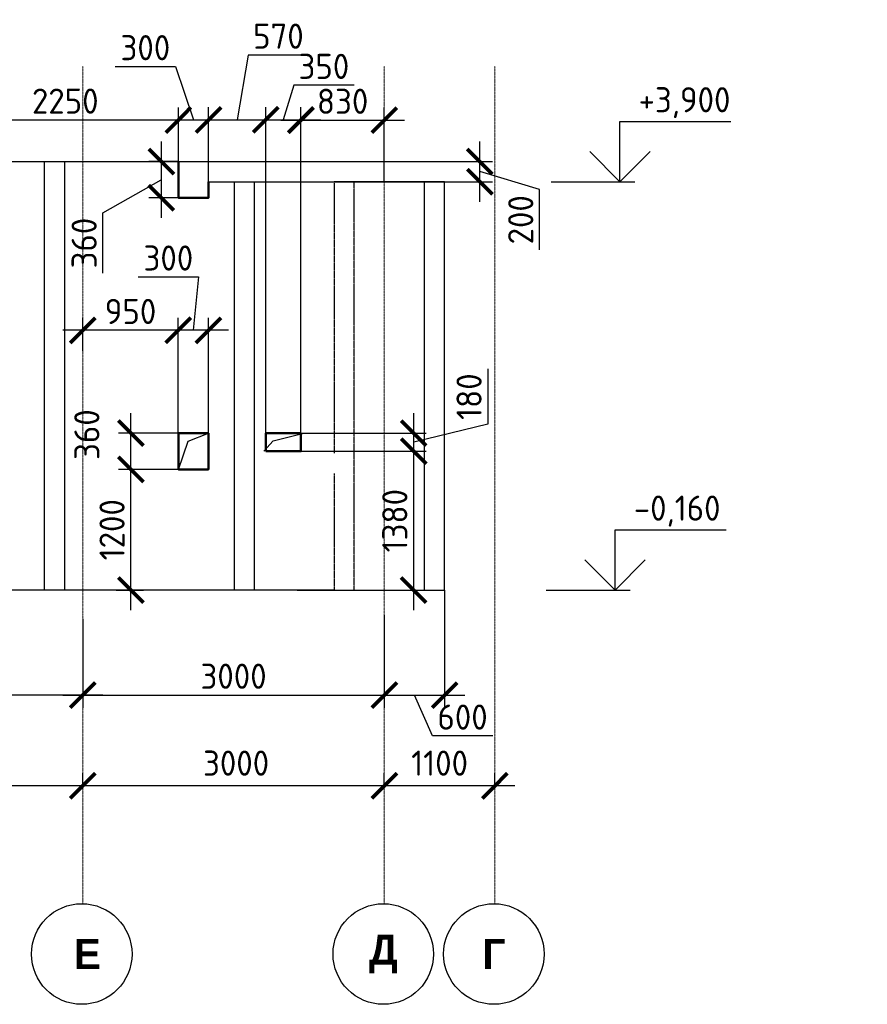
# Model space of a CAD drawing. Header units: millimetres. Extents: x 247266 to 730847, y -636031 to 10052.
# Tile 297 of 330: x 568758 to 577191, y -95455 to -85667. Entities that reach past the tile are written whole.
import ezdxf

# ---------------------------------------------------------------- set-up
doc = ezdxf.new("R2010")
doc.units = ezdxf.units.MM
for name, pattern in [('______5', [1100, 800, -100, 100, -100]), ('________', [0]), ('HIDDEN2', [4.7625, 3.175, -1.5875]), ('осевая', [50.8, 31.75, -6.35, 6.35, -6.35])]:
    doc.linetypes.add(name, pattern=pattern)
doc.layers.add('Standard', color=7, linetype='Continuous', lineweight=25)
doc.layers.add('Оси', color=7, linetype='______5', lineweight=18)
doc.layers.add('РАЗМЕРЫ', color=7, linetype='Continuous')
doc.styles.add('Century Gothic', font='GOTHIC.TTF')
doc.styles.add('GOST-2.304_Type-B', font='GOST_Common.ttf')
doc.dimstyles.new('СПДС', dxfattribs={"dimscale": 100, "dimtxt": 2.5, "dimasz": 2.5, "dimexe": 1.25, "dimexo": 0, "dimtad": 1, "dimdec": 0, "dimtxsty": 'GOST-2.304_Type-B', "dimblk": 'ARCHTICK', "dimcen": 2.5, "dimdle": 2, "dimadec": 0, "dimazin": 2, "dimtfac": 0.75, "dimtdec": 0, "dimtmove": 1, "dimatfit": 3, "dimfxl": 1, "dimtolj": 1, "dimarcsym": 1})

# ---------------------------------------------------------------- blocks, each defined once
blk = doc.blocks.new('_ArchTick')
at = {"color": 0, "linetype": 'ByBlock', "const_width": 0.15}
blk.add_lwpolyline([(-0.5, -0.5), (0.5, 0.5)], dxfattribs=at)
blk = doc.blocks.new('*D183')
at = {"color": 0, "lineweight": -2}
for p, q in [((541227.3, -91406.1), (541227.3, -91281.1)), ((542327.3, -91406.1), (542327.3, -91281.1)), ((542527.3, -91406.1), (541027.3, -91406.1))]:
    blk.add_line(p, q, dxfattribs=at)
at = {"layer": 'DEFPOINTS', "color": 0, "ltscale": 100}
for p in [(541227.3, -91406.1), (541227.3, -91406.1), (542327.3, -91406.1)]:
    blk.add_point(p, dxfattribs=at)
at = {"color": 0, "lineweight": -2, "ltscale": 100, "xscale": 250, "yscale": 250, "zscale": 250, "rotation": 180}
blk.add_blockref('_ArchTick', (541227.3, -91406.1), dxfattribs=at)
at = {"color": 0, "lineweight": -2, "ltscale": 100, "xscale": 250, "yscale": 250, "zscale": 250}
blk.add_blockref('_ArchTick', (542327.3, -91406.1), dxfattribs=at)
at = {"color": 0, "lineweight": 0, "ltscale": 100, "insert": (541777.3, -91181), "char_height": 250, "width": 83333.333, "attachment_point": 5, "style": 'GOST-2.304_Type-B'}
blk.add_mtext('\\A1;1100', dxfattribs=at)
blk = doc.blocks.new('*D184')
at = {"color": 0, "lineweight": -2}
for p, q in [((538227.3, -91406.1), (538227.3, -91281.1)), ((541227.3, -91406.1), (541227.3, -91281.1)), ((541427.3, -91406.1), (538027.3, -91406.1))]:
    blk.add_line(p, q, dxfattribs=at)
at = {"layer": 'DEFPOINTS', "color": 0, "ltscale": 100}
for p in [(538227.3, -91406.1), (538227.3, -91406.1), (541227.3, -91406.1)]:
    blk.add_point(p, dxfattribs=at)
at = {"color": 0, "lineweight": -2, "ltscale": 100, "xscale": 250, "yscale": 250, "zscale": 250, "rotation": 180}
blk.add_blockref('_ArchTick', (538227.3, -91406.1), dxfattribs=at)
at = {"color": 0, "lineweight": -2, "ltscale": 100, "xscale": 250, "yscale": 250, "zscale": 250}
blk.add_blockref('_ArchTick', (541227.3, -91406.1), dxfattribs=at)
at = {"color": 0, "lineweight": 0, "ltscale": 100, "insert": (539752.5, -91181), "char_height": 250, "width": 83333.333, "attachment_point": 5, "style": 'GOST-2.304_Type-B'}
blk.add_mtext('\\A1;3000', dxfattribs=at)
blk = doc.blocks.new('*D185')
at = {"color": 0, "lineweight": -2}
for p, q in [((535127.3, -91829.6), (535127.3, -91281.1)), ((538227.3, -91406.1), (538227.3, -91281.1)), ((538427.3, -91406.1), (534927.3, -91406.1))]:
    blk.add_line(p, q, dxfattribs=at)
at = {"layer": 'DEFPOINTS', "color": 0, "ltscale": 100}
for p in [(535127.3, -91406.1), (538227.3, -91406.1), (535127.3, -91829.6)]:
    blk.add_point(p, dxfattribs=at)
at = {"color": 0, "lineweight": -2, "ltscale": 100, "xscale": 250, "yscale": 250, "zscale": 250, "rotation": 180}
blk.add_blockref('_ArchTick', (535127.3, -91406.1), dxfattribs=at)
at = {"color": 0, "lineweight": -2, "ltscale": 100, "xscale": 250, "yscale": 250, "zscale": 250}
blk.add_blockref('_ArchTick', (538227.3, -91406.1), dxfattribs=at)
at = {"color": 0, "lineweight": 0, "ltscale": 100, "insert": (536677.3, -91181), "char_height": 250, "width": 83333.333, "attachment_point": 5, "style": 'GOST-2.304_Type-B'}
blk.add_mtext('\\A1;3100', dxfattribs=at)
blk = doc.blocks.new('*D181')
at = {"color": 0, "lineweight": -2}
for p, q in [((585462.8, -93036.4), (583512.8, -93036.4)), ((583712.8, -93036.4), (583712.8, -93161.4)), ((585262.8, -93036.4), (585262.8, -93161.4))]:
    blk.add_line(p, q, dxfattribs=at)
at = {"layer": 'DEFPOINTS', "color": 0, "ltscale": 100}
for p in [(583712.8, -93036.4), (583712.8, -93036.4), (585262.8, -93036.4)]:
    blk.add_point(p, dxfattribs=at)
at = {"color": 0, "lineweight": -2, "ltscale": 100, "xscale": 250, "yscale": 250, "zscale": 250, "rotation": 180}
blk.add_blockref('_ArchTick', (583712.8, -93036.4), dxfattribs=at)
at = {"color": 0, "lineweight": -2, "ltscale": 100, "xscale": 250, "yscale": 250, "zscale": 250}
blk.add_blockref('_ArchTick', (585262.8, -93036.4), dxfattribs=at)
at = {"color": 0, "lineweight": 0, "ltscale": 100, "insert": (584487.8, -92811.3), "char_height": 250, "width": 83333.333, "attachment_point": 5, "style": 'GOST-2.304_Type-B'}
blk.add_mtext('\\A1;1550', dxfattribs=at)
blk = doc.blocks.new('*D182')
at = {"color": 0, "lineweight": -2}
for p, q in [((583912.8, -93036.4), (577812.8, -93036.4)), ((578012.8, -93036.4), (578012.8, -93161.4)), ((583712.8, -93036.4), (583712.8, -93161.4))]:
    blk.add_line(p, q, dxfattribs=at)
at = {"layer": 'DEFPOINTS', "color": 0, "ltscale": 100}
for p in [(578012.8, -93036.4), (578012.8, -93036.4), (583712.8, -93036.4)]:
    blk.add_point(p, dxfattribs=at)
at = {"color": 0, "lineweight": -2, "ltscale": 100, "xscale": 250, "yscale": 250, "zscale": 250, "rotation": 180}
blk.add_blockref('_ArchTick', (578012.8, -93036.4), dxfattribs=at)
at = {"color": 0, "lineweight": -2, "ltscale": 100, "xscale": 250, "yscale": 250, "zscale": 250}
blk.add_blockref('_ArchTick', (583712.8, -93036.4), dxfattribs=at)
at = {"color": 0, "lineweight": 0, "ltscale": 100, "insert": (580887.9, -92811), "char_height": 250, "width": 83333.333, "attachment_point": 5, "style": 'GOST-2.304_Type-B'}
blk.add_mtext('\\A1;5700', dxfattribs=at)
blk = doc.blocks.new('*D437')
at = {"color": 0, "lineweight": -2}
for p, q in [((557717, -91398.2), (557717, -91273.2)), ((558817, -91398.2), (558817, -91273.2)), ((559017, -91398.2), (557517, -91398.2))]:
    blk.add_line(p, q, dxfattribs=at)
at = {"layer": 'DEFPOINTS', "color": 0, "ltscale": 100}
for p in [(557717, -91398.2), (557717, -91398.2), (558817, -91398.2)]:
    blk.add_point(p, dxfattribs=at)
at = {"color": 0, "lineweight": -2, "ltscale": 100, "xscale": 250, "yscale": 250, "zscale": 250, "rotation": 180}
blk.add_blockref('_ArchTick', (557717, -91398.2), dxfattribs=at)
at = {"color": 0, "lineweight": -2, "ltscale": 100, "xscale": 250, "yscale": 250, "zscale": 250}
blk.add_blockref('_ArchTick', (558817, -91398.2), dxfattribs=at)
at = {"color": 0, "lineweight": 0, "ltscale": 100, "insert": (558267, -91173.1), "char_height": 250, "width": 83333.333, "attachment_point": 5, "style": 'GOST-2.304_Type-B'}
blk.add_mtext('\\A1;1100', dxfattribs=at)
blk = doc.blocks.new('*D438')
at = {"color": 0, "lineweight": -2}
for p, q in [((554717, -91398.2), (554717, -91273.2)), ((557717, -91398.2), (557717, -91273.2)), ((557917, -91398.2), (554517, -91398.2))]:
    blk.add_line(p, q, dxfattribs=at)
at = {"layer": 'DEFPOINTS', "color": 0, "ltscale": 100}
for p in [(554717, -91398.2), (554717, -91398.2), (557717, -91398.2)]:
    blk.add_point(p, dxfattribs=at)
at = {"color": 0, "lineweight": -2, "ltscale": 100, "xscale": 250, "yscale": 250, "zscale": 250, "rotation": 180}
blk.add_blockref('_ArchTick', (554717, -91398.2), dxfattribs=at)
at = {"color": 0, "lineweight": -2, "ltscale": 100, "xscale": 250, "yscale": 250, "zscale": 250}
blk.add_blockref('_ArchTick', (557717, -91398.2), dxfattribs=at)
at = {"color": 0, "lineweight": 0, "ltscale": 100, "insert": (556242.1, -91173.1), "char_height": 250, "width": 83333.333, "attachment_point": 5, "style": 'GOST-2.304_Type-B'}
blk.add_mtext('\\A1;3000', dxfattribs=at)
blk = doc.blocks.new('*D439')
at = {"color": 0, "lineweight": -2}
for p, q in [((551617, -91135.7), (551617, -91523.2)), ((554717, -91398.2), (554717, -91273.2)), ((554917, -91398.2), (551417, -91398.2))]:
    blk.add_line(p, q, dxfattribs=at)
at = {"layer": 'DEFPOINTS', "color": 0, "ltscale": 100}
for p in [(551617, -91135.7), (551617, -91398.2), (554717, -91398.2)]:
    blk.add_point(p, dxfattribs=at)
at = {"color": 0, "lineweight": -2, "ltscale": 100, "xscale": 250, "yscale": 250, "zscale": 250, "rotation": 180}
blk.add_blockref('_ArchTick', (551617, -91398.2), dxfattribs=at)
at = {"color": 0, "lineweight": -2, "ltscale": 100, "xscale": 250, "yscale": 250, "zscale": 250}
blk.add_blockref('_ArchTick', (554717, -91398.2), dxfattribs=at)
at = {"color": 0, "lineweight": 0, "ltscale": 100, "insert": (553167, -91173.1), "char_height": 250, "width": 83333.333, "attachment_point": 5, "style": 'GOST-2.304_Type-B'}
blk.add_mtext('\\A1;3100', dxfattribs=at)
blk = doc.blocks.new('NSY101')
at = {"color": 0, "linetype": 'ByBlock', "lineweight": -2}
blk.add_circle((0, 0), 50, dxfattribs=at)
blk = doc.blocks.new('*D462')
at = {"color": 0, "lineweight": -2}
for p, q in [((572385.8, -93282.8), (572385.8, -93157.8)), ((573485.8, -93282.8), (573485.8, -93157.8)), ((573685.8, -93282.8), (572185.8, -93282.8))]:
    blk.add_line(p, q, dxfattribs=at)
at = {"layer": 'DEFPOINTS', "color": 0, "ltscale": 100}
for p in [(572385.8, -93282.8), (572385.8, -93282.8), (573485.8, -93282.8)]:
    blk.add_point(p, dxfattribs=at)
at = {"color": 0, "lineweight": -2, "ltscale": 100, "xscale": 250, "yscale": 250, "zscale": 250, "rotation": 180}
blk.add_blockref('_ArchTick', (572385.8, -93282.8), dxfattribs=at)
at = {"color": 0, "lineweight": -2, "ltscale": 100, "xscale": 250, "yscale": 250, "zscale": 250}
blk.add_blockref('_ArchTick', (573485.8, -93282.8), dxfattribs=at)
at = {"color": 0, "lineweight": 0, "ltscale": 100, "insert": (572935.8, -93057.7), "char_height": 250, "width": 83333.333, "attachment_point": 5, "style": 'GOST-2.304_Type-B'}
blk.add_mtext('\\A1;1100', dxfattribs=at)
blk = doc.blocks.new('*D463')
at = {"color": 0, "lineweight": -2}
for p, q in [((569385.8, -93282.8), (569385.8, -93157.8)), ((572385.8, -93282.8), (572385.8, -93157.8)), ((572585.8, -93282.8), (569185.8, -93282.8))]:
    blk.add_line(p, q, dxfattribs=at)
at = {"layer": 'DEFPOINTS', "color": 0, "ltscale": 100}
for p in [(569385.8, -93282.8), (569385.8, -93282.8), (572385.8, -93282.8)]:
    blk.add_point(p, dxfattribs=at)
at = {"color": 0, "lineweight": -2, "ltscale": 100, "xscale": 250, "yscale": 250, "zscale": 250, "rotation": 180}
blk.add_blockref('_ArchTick', (569385.8, -93282.8), dxfattribs=at)
at = {"color": 0, "lineweight": -2, "ltscale": 100, "xscale": 250, "yscale": 250, "zscale": 250}
blk.add_blockref('_ArchTick', (572385.8, -93282.8), dxfattribs=at)
at = {"color": 0, "lineweight": 0, "ltscale": 100, "insert": (570911, -93057.7), "char_height": 250, "width": 83333.333, "attachment_point": 5, "style": 'GOST-2.304_Type-B'}
blk.add_mtext('\\A1;3000', dxfattribs=at)
blk = doc.blocks.new('*D464')
at = {"color": 0, "lineweight": -2}
for p, q in [((566285.8, -93706.4), (566285.8, -93157.8)), ((569385.8, -93282.8), (569385.8, -93157.8)), ((569585.8, -93282.8), (566085.8, -93282.8))]:
    blk.add_line(p, q, dxfattribs=at)
at = {"layer": 'DEFPOINTS', "color": 0, "ltscale": 100}
for p in [(566285.8, -93282.8), (569385.8, -93282.8), (566285.8, -93706.4)]:
    blk.add_point(p, dxfattribs=at)
at = {"color": 0, "lineweight": -2, "ltscale": 100, "xscale": 250, "yscale": 250, "zscale": 250, "rotation": 180}
blk.add_blockref('_ArchTick', (566285.8, -93282.8), dxfattribs=at)
at = {"color": 0, "lineweight": -2, "ltscale": 100, "xscale": 250, "yscale": 250, "zscale": 250}
blk.add_blockref('_ArchTick', (569385.8, -93282.8), dxfattribs=at)
at = {"color": 0, "lineweight": 0, "ltscale": 100, "insert": (567835.8, -93057.7), "char_height": 250, "width": 83333.333, "attachment_point": 5, "style": 'GOST-2.304_Type-B'}
blk.add_mtext('\\A1;3100', dxfattribs=at)
blk = doc.blocks.new('*D466')
at = {"layer": 'DEFPOINTS', "color": 0, "ltscale": 100}
for p in [(572385.8, -91586.7), (569385.8, -91622.8), (572385.8, -92381.5)]:
    blk.add_point(p, dxfattribs=at)
at = {"layer": 'РАЗМЕРЫ', "color": 0, "lineweight": -2}
for p, q in [((572385.8, -91586.7), (572385.8, -92506.5)), ((569385.8, -91622.8), (569385.8, -92506.5)), ((569185.8, -92381.5), (572585.8, -92381.5))]:
    blk.add_line(p, q, dxfattribs=at)
at = {"layer": 'РАЗМЕРЫ', "color": 0, "lineweight": -2, "ltscale": 100, "xscale": 250, "yscale": 250, "zscale": 250, "rotation": 180}
blk.add_blockref('_ArchTick', (569385.8, -92381.5), dxfattribs=at)
at = {"layer": 'РАЗМЕРЫ', "color": 0, "lineweight": -2, "ltscale": 100, "xscale": 250, "yscale": 250, "zscale": 250}
blk.add_blockref('_ArchTick', (572385.8, -92381.5), dxfattribs=at)
at = {"layer": 'РАЗМЕРЫ', "color": 0, "lineweight": 0, "ltscale": 100, "insert": (570885.8, -92193.9), "char_height": 250, "attachment_point": 5, "style": 'GOST-2.304_Type-B'}
blk.add_mtext('\\A1;3000', dxfattribs=at)
blk = doc.blocks.new('*D467')
at = {"layer": 'DEFPOINTS', "color": 0, "ltscale": 100}
for p in [(572985.8, -91337.6), (572385.8, -91586.7), (572985.8, -92381.5)]:
    blk.add_point(p, dxfattribs=at)
at = {"layer": 'РАЗМЕРЫ', "color": 0, "lineweight": -2}
for p, q in [((572985.8, -91337.6), (572985.8, -92506.5)), ((572385.8, -91586.7), (572385.8, -92506.5)), ((572185.8, -92381.5), (573185.8, -92381.5)), ((572864, -92787.7), (572685.8, -92381.5)), ((573464.4, -92787.7), (572864, -92787.7))]:
    blk.add_line(p, q, dxfattribs=at)
at = {"layer": 'РАЗМЕРЫ', "color": 0, "lineweight": -2, "ltscale": 100, "xscale": 250, "yscale": 250, "zscale": 250, "rotation": 180}
blk.add_blockref('_ArchTick', (572385.8, -92381.5), dxfattribs=at)
at = {"layer": 'РАЗМЕРЫ', "color": 0, "lineweight": -2, "ltscale": 100, "xscale": 250, "yscale": 250, "zscale": 250}
blk.add_blockref('_ArchTick', (572985.8, -92381.5), dxfattribs=at)
at = {"layer": 'РАЗМЕРЫ', "color": 0, "lineweight": 0, "ltscale": 100, "insert": (573164.2, -92600.1), "char_height": 250, "attachment_point": 5, "style": 'GOST-2.304_Type-B'}
blk.add_mtext('\\A1;600', dxfattribs=at)
blk = doc.blocks.new('*D471')
at = {"layer": 'DEFPOINTS', "color": 0, "ltscale": 100}
for p in [(570336.6, -86664.1), (570336.6, -87077.6), (568086.8, -88378)]:
    blk.add_point(p, dxfattribs=at)
at = {"layer": 'РАЗМЕРЫ', "color": 0, "lineweight": -2}
for p, q in [((568086.8, -88378), (568086.8, -86539.1)), ((570336.6, -87077.6), (570336.6, -86539.1)), ((567886.8, -86664.1), (570536.6, -86664.1))]:
    blk.add_line(p, q, dxfattribs=at)
at = {"layer": 'РАЗМЕРЫ', "color": 0, "lineweight": -2, "ltscale": 100, "xscale": 250, "yscale": 250, "zscale": 250, "rotation": 180}
blk.add_blockref('_ArchTick', (568086.8, -86664.1), dxfattribs=at)
at = {"layer": 'РАЗМЕРЫ', "color": 0, "lineweight": -2, "ltscale": 100, "xscale": 250, "yscale": 250, "zscale": 250}
blk.add_blockref('_ArchTick', (570336.6, -86664.1), dxfattribs=at)
at = {"layer": 'РАЗМЕРЫ', "color": 0, "lineweight": 0, "ltscale": 100, "insert": (569211.7, -86476.5), "char_height": 250, "attachment_point": 5, "style": 'GOST-2.304_Type-B'}
blk.add_mtext('\\A1;2250', dxfattribs=at)
blk = doc.blocks.new('*D472')
at = {"layer": 'DEFPOINTS', "color": 0, "ltscale": 100}
for p in [(570636.6, -86664.1), (570336.6, -87077.6), (570636.6, -87277.6)]:
    blk.add_point(p, dxfattribs=at)
at = {"layer": 'РАЗМЕРЫ', "color": 0, "lineweight": -2}
for p, q in [((569708.4, -86132.9), (570308.9, -86132.9)), ((570308.9, -86132.9), (570486.6, -86664.1)), ((570336.6, -87077.6), (570336.6, -86539.1)), ((570636.6, -87277.6), (570636.6, -86539.1)), ((570136.6, -86664.1), (570836.6, -86664.1))]:
    blk.add_line(p, q, dxfattribs=at)
at = {"layer": 'РАЗМЕРЫ', "color": 0, "lineweight": -2, "ltscale": 100, "xscale": 250, "yscale": 250, "zscale": 250, "rotation": 180}
blk.add_blockref('_ArchTick', (570336.6, -86664.1), dxfattribs=at)
at = {"layer": 'РАЗМЕРЫ', "color": 0, "lineweight": -2, "ltscale": 100, "xscale": 250, "yscale": 250, "zscale": 250}
blk.add_blockref('_ArchTick', (570636.6, -86664.1), dxfattribs=at)
at = {"layer": 'РАЗМЕРЫ', "color": 0, "lineweight": 0, "ltscale": 100, "insert": (570008.6, -85945.2), "char_height": 250, "attachment_point": 5, "style": 'GOST-2.304_Type-B'}
blk.add_mtext('\\A1;300', dxfattribs=at)
blk = doc.blocks.new('*D473')
at = {"layer": 'DEFPOINTS', "color": 0, "ltscale": 100}
for p in [(571206.2, -86662.6), (570636.6, -87277.6), (571206.2, -89777.6)]:
    blk.add_point(p, dxfattribs=at)
at = {"layer": 'РАЗМЕРЫ', "color": 0, "lineweight": -2}
for p, q in [((571031.8, -86018.9), (570921.4, -86662.6)), ((571632.3, -86018.9), (571031.8, -86018.9)), ((570636.6, -87277.6), (570636.6, -86537.6)), ((571206.2, -89777.6), (571206.2, -86537.6)), ((570436.6, -86662.6), (571406.2, -86662.6))]:
    blk.add_line(p, q, dxfattribs=at)
at = {"layer": 'РАЗМЕРЫ', "color": 0, "lineweight": -2, "ltscale": 100, "xscale": 250, "yscale": 250, "zscale": 250, "rotation": 180}
blk.add_blockref('_ArchTick', (570636.6, -86662.6), dxfattribs=at)
at = {"layer": 'РАЗМЕРЫ', "color": 0, "lineweight": -2, "ltscale": 100, "xscale": 250, "yscale": 250, "zscale": 250}
blk.add_blockref('_ArchTick', (571206.2, -86662.6), dxfattribs=at)
at = {"layer": 'РАЗМЕРЫ', "color": 0, "lineweight": 0, "ltscale": 100, "insert": (571332.1, -85831), "char_height": 250, "attachment_point": 5, "style": 'GOST-2.304_Type-B'}
blk.add_mtext('\\A1;570', dxfattribs=at)
blk = doc.blocks.new('*D474')
at = {"layer": 'DEFPOINTS', "color": 0, "ltscale": 100}
for p in [(571555.8, -86662.6), (571206.2, -89777.6), (571555.8, -89777.6)]:
    blk.add_point(p, dxfattribs=at)
at = {"layer": 'РАЗМЕРЫ', "color": 0, "lineweight": -2}
for p, q in [((571484.1, -86318.7), (571381, -86662.6)), ((572084.6, -86318.7), (571484.1, -86318.7)), ((571206.2, -89777.6), (571206.2, -86537.6)), ((571555.8, -89777.6), (571555.8, -86537.6)), ((571006.2, -86662.6), (571755.8, -86662.6))]:
    blk.add_line(p, q, dxfattribs=at)
at = {"layer": 'РАЗМЕРЫ', "color": 0, "lineweight": -2, "ltscale": 100, "xscale": 250, "yscale": 250, "zscale": 250, "rotation": 180}
blk.add_blockref('_ArchTick', (571206.2, -86662.6), dxfattribs=at)
at = {"layer": 'РАЗМЕРЫ', "color": 0, "lineweight": -2, "ltscale": 100, "xscale": 250, "yscale": 250, "zscale": 250}
blk.add_blockref('_ArchTick', (571555.8, -86662.6), dxfattribs=at)
at = {"layer": 'РАЗМЕРЫ', "color": 0, "lineweight": 0, "ltscale": 100, "insert": (571784.4, -86131.1), "char_height": 250, "attachment_point": 5, "style": 'GOST-2.304_Type-B'}
blk.add_mtext('\\A1;350', dxfattribs=at)
blk = doc.blocks.new('*D475')
at = {"layer": 'DEFPOINTS', "color": 0, "ltscale": 100}
for p in [(572385.8, -86665.8), (572385.8, -87277.6), (571555.8, -89777.6)]:
    blk.add_point(p, dxfattribs=at)
at = {"layer": 'РАЗМЕРЫ', "color": 0, "lineweight": -2}
for p, q in [((571555.8, -89777.6), (571555.8, -86540.8)), ((572385.8, -87277.6), (572385.8, -86540.8)), ((571355.8, -86665.8), (572585.8, -86665.8))]:
    blk.add_line(p, q, dxfattribs=at)
at = {"layer": 'РАЗМЕРЫ', "color": 0, "lineweight": -2, "ltscale": 100, "xscale": 250, "yscale": 250, "zscale": 250, "rotation": 180}
blk.add_blockref('_ArchTick', (571555.8, -86665.8), dxfattribs=at)
at = {"layer": 'РАЗМЕРЫ', "color": 0, "lineweight": -2, "ltscale": 100, "xscale": 250, "yscale": 250, "zscale": 250}
blk.add_blockref('_ArchTick', (572385.8, -86665.8), dxfattribs=at)
at = {"layer": 'РАЗМЕРЫ', "color": 0, "lineweight": 0, "ltscale": 100, "insert": (571970.8, -86478.2), "char_height": 250, "attachment_point": 5, "style": 'GOST-2.304_Type-B'}
blk.add_mtext('\\A1;830', dxfattribs=at)
blk = doc.blocks.new('*D476')
at = {"layer": 'DEFPOINTS', "color": 0, "ltscale": 100}
for p in [(569864.6, -90137.6), (570486.2, -90137.6), (569717.6, -91337.6)]:
    blk.add_point(p, dxfattribs=at)
at = {"layer": 'РАЗМЕРЫ', "color": 0, "lineweight": -2}
for p, q in [((569864.6, -91537.6), (569864.6, -89937.6)), ((570486.2, -90137.6), (569739.6, -90137.6)), ((569717.6, -91337.6), (569989.6, -91337.6))]:
    blk.add_line(p, q, dxfattribs=at)
at = {"layer": 'РАЗМЕРЫ', "color": 0, "lineweight": -2, "ltscale": 100, "xscale": 250, "yscale": 250, "zscale": 250}
for p, rotation in [((569864.6, -90137.6), 90), ((569864.6, -91337.6), 270)]:
    blk.add_blockref('_ArchTick', p, dxfattribs=dict(at, rotation=rotation))
at = {"layer": 'РАЗМЕРЫ', "color": 0, "lineweight": 0, "ltscale": 100, "insert": (569676.9, -90737.6), "char_height": 250, "attachment_point": 5, "rotation": 90, "style": 'GOST-2.304_Type-B'}
blk.add_mtext('\\A1;1200', dxfattribs=at)
blk = doc.blocks.new('*D477')
at = {"layer": 'DEFPOINTS', "color": 0, "ltscale": 100}
for p in [(569864.6, -89777.6), (570336.6, -89777.6), (570112.9, -90137.6)]:
    blk.add_point(p, dxfattribs=at)
at = {"layer": 'РАЗМЕРЫ', "color": 0, "lineweight": -2}
for p, q in [((569864.6, -90337.6), (569864.6, -89577.6)), ((570336.6, -89777.6), (569739.6, -89777.6)), ((570112.9, -90137.6), (569739.6, -90137.6))]:
    blk.add_line(p, q, dxfattribs=at)
at = {"layer": 'РАЗМЕРЫ', "color": 0, "lineweight": -2, "ltscale": 100, "xscale": 250, "yscale": 250, "zscale": 250}
for p, rotation in [((569864.6, -89777.6), 90), ((569864.6, -90137.6), 270)]:
    blk.add_blockref('_ArchTick', p, dxfattribs=dict(at, rotation=rotation))
at = {"layer": 'РАЗМЕРЫ', "color": 0, "lineweight": 0, "ltscale": 100, "insert": (569426.4, -89792), "char_height": 250, "attachment_point": 5, "rotation": 90, "style": 'GOST-2.304_Type-B'}
blk.add_mtext('\\A1;360', dxfattribs=at)
blk = doc.blocks.new('*D478')
at = {"layer": 'DEFPOINTS', "color": 0, "ltscale": 100}
for p in [(570335.6, -88755.1), (570335.6, -89777.6), (570635.8, -89777.6)]:
    blk.add_point(p, dxfattribs=at)
at = {"layer": 'РАЗМЕРЫ', "color": 0, "lineweight": -2}
for p, q in [((569937.3, -88223.9), (570537.8, -88223.9)), ((570537.8, -88223.9), (570485.7, -88755.1)), ((570335.6, -89777.6), (570335.6, -88630.1)), ((570635.8, -89777.6), (570635.8, -88630.1)), ((570835.8, -88755.1), (570135.6, -88755.1))]:
    blk.add_line(p, q, dxfattribs=at)
at = {"layer": 'РАЗМЕРЫ', "color": 0, "lineweight": -2, "ltscale": 100, "xscale": 250, "yscale": 250, "zscale": 250, "rotation": 180}
blk.add_blockref('_ArchTick', (570335.6, -88755.1), dxfattribs=at)
at = {"layer": 'РАЗМЕРЫ', "color": 0, "lineweight": -2, "ltscale": 100, "xscale": 250, "yscale": 250, "zscale": 250}
blk.add_blockref('_ArchTick', (570635.8, -88755.1), dxfattribs=at)
at = {"layer": 'РАЗМЕРЫ', "color": 0, "lineweight": 0, "ltscale": 100, "insert": (570237.6, -88036.3), "char_height": 250, "attachment_point": 5, "style": 'GOST-2.304_Type-B'}
blk.add_mtext('\\A1;300', dxfattribs=at)
blk = doc.blocks.new('*D479')
at = {"layer": 'DEFPOINTS', "color": 0, "ltscale": 100}
for p in [(569385.8, -88755.1), (569385.8, -88959.8), (570335.6, -88971.9)]:
    blk.add_point(p, dxfattribs=at)
at = {"layer": 'РАЗМЕРЫ', "color": 0, "lineweight": -2}
for p, q in [((569385.8, -88959.8), (569385.8, -88630.1)), ((570335.6, -88971.9), (570335.6, -88630.1)), ((570535.6, -88755.1), (569185.8, -88755.1))]:
    blk.add_line(p, q, dxfattribs=at)
at = {"layer": 'РАЗМЕРЫ', "color": 0, "lineweight": -2, "ltscale": 100, "xscale": 250, "yscale": 250, "zscale": 250, "rotation": 180}
blk.add_blockref('_ArchTick', (569385.8, -88755.1), dxfattribs=at)
at = {"layer": 'РАЗМЕРЫ', "color": 0, "lineweight": -2, "ltscale": 100, "xscale": 250, "yscale": 250, "zscale": 250}
blk.add_blockref('_ArchTick', (570335.6, -88755.1), dxfattribs=at)
at = {"layer": 'РАЗМЕРЫ', "color": 0, "lineweight": 0, "ltscale": 100, "insert": (569860.7, -88567.5), "char_height": 250, "attachment_point": 5, "style": 'GOST-2.304_Type-B'}
blk.add_mtext('\\A1;950', dxfattribs=at)
blk = doc.blocks.new('*D480')
at = {"layer": 'DEFPOINTS', "color": 0, "ltscale": 100}
for p in [(571555.8, -89957.6), (572677.8, -89957.6), (571518.6, -91337.6)]:
    blk.add_point(p, dxfattribs=at)
at = {"layer": 'РАЗМЕРЫ', "color": 0, "lineweight": -2}
for p, q in [((572677.8, -91537.6), (572677.8, -89757.6)), ((571555.8, -89957.6), (572802.8, -89957.6)), ((571518.6, -91337.6), (572802.8, -91337.6))]:
    blk.add_line(p, q, dxfattribs=at)
at = {"layer": 'РАЗМЕРЫ', "color": 0, "lineweight": -2, "ltscale": 100, "xscale": 250, "yscale": 250, "zscale": 250}
for p, rotation in [((572677.8, -89957.6), 90), ((572677.8, -91337.6), 270)]:
    blk.add_blockref('_ArchTick', p, dxfattribs=dict(at, rotation=rotation))
at = {"layer": 'РАЗМЕРЫ', "color": 0, "lineweight": 0, "ltscale": 100, "insert": (572490.1, -90647.6), "char_height": 250, "attachment_point": 5, "rotation": 90, "style": 'GOST-2.304_Type-B'}
blk.add_mtext('\\A1;1380', dxfattribs=at)
blk = doc.blocks.new('*D481')
at = {"layer": 'DEFPOINTS', "color": 0, "ltscale": 100}
for p in [(571454.8, -89777.6), (572677.8, -89777.6), (572604.3, -89957.6)]:
    blk.add_point(p, dxfattribs=at)
at = {"layer": 'РАЗМЕРЫ', "color": 0, "lineweight": -2}
for p, q in [((573416.6, -89139.1), (573416.6, -89689.5)), ((572677.8, -90157.6), (572677.8, -89577.6)), ((573416.6, -89689.5), (572677.8, -89867.6)), ((571454.8, -89777.6), (572802.8, -89777.6)), ((572604.3, -89957.6), (572802.8, -89957.6))]:
    blk.add_line(p, q, dxfattribs=at)
at = {"layer": 'РАЗМЕРЫ', "color": 0, "lineweight": -2, "ltscale": 100, "xscale": 250, "yscale": 250, "zscale": 250}
for p, rotation in [((572677.8, -89777.6), 90), ((572677.8, -89957.6), 270)]:
    blk.add_blockref('_ArchTick', p, dxfattribs=dict(at, rotation=rotation))
at = {"layer": 'РАЗМЕРЫ', "color": 0, "lineweight": 0, "ltscale": 100, "insert": (573229, -89414.3), "char_height": 250, "attachment_point": 5, "rotation": 90, "style": 'GOST-2.304_Type-B'}
blk.add_mtext('\\A1;180', dxfattribs=at)
blk = doc.blocks.new('*D486')
at = {"layer": 'DEFPOINTS', "color": 0, "ltscale": 100}
for p in [(569385.8, -91622.8), (566285.8, -91941.2), (566285.8, -92381.5)]:
    blk.add_point(p, dxfattribs=at)
at = {"layer": 'РАЗМЕРЫ', "color": 0, "lineweight": -2}
for p, q in [((569385.8, -91622.8), (569385.8, -92506.5)), ((566285.8, -91941.2), (566285.8, -92506.5)), ((569585.8, -92381.5), (566085.8, -92381.5))]:
    blk.add_line(p, q, dxfattribs=at)
at = {"layer": 'РАЗМЕРЫ', "color": 0, "lineweight": -2, "ltscale": 100, "xscale": 250, "yscale": 250, "zscale": 250, "rotation": 180}
blk.add_blockref('_ArchTick', (566285.8, -92381.5), dxfattribs=at)
at = {"layer": 'РАЗМЕРЫ', "color": 0, "lineweight": -2, "ltscale": 100, "xscale": 250, "yscale": 250, "zscale": 250}
blk.add_blockref('_ArchTick', (569385.8, -92381.5), dxfattribs=at)
at = {"layer": 'РАЗМЕРЫ', "color": 0, "lineweight": 0, "ltscale": 100, "insert": (567835.8, -92193.9), "char_height": 250, "attachment_point": 5, "style": 'GOST-2.304_Type-B'}
blk.add_mtext('\\A1;3100', dxfattribs=at)
blk = doc.blocks.new('*D1806')
at = {"layer": 'DEFPOINTS', "color": 0, "ltscale": 100}
for p in [(570336.6, -87077.6), (573336.3, -87077.6), (570785.7, -87277.6)]:
    blk.add_point(p, dxfattribs=at)
at = {"layer": 'РАЗМЕРЫ', "color": 0, "lineweight": -2}
for p, q in [((573336.3, -87477.6), (573336.3, -86877.6)), ((570336.6, -87077.6), (573461.3, -87077.6)), ((573930.4, -87355.9), (573336.3, -87177.6)), ((570785.7, -87277.6), (573461.3, -87277.6)), ((573930.4, -87956.3), (573930.4, -87355.9))]:
    blk.add_line(p, q, dxfattribs=at)
at = {"layer": 'РАЗМЕРЫ', "color": 0, "lineweight": -2, "ltscale": 100, "xscale": 250, "yscale": 250, "zscale": 250}
for p, rotation in [((573336.3, -87077.6), 90), ((573336.3, -87277.6), 270)]:
    blk.add_blockref('_ArchTick', p, dxfattribs=dict(at, rotation=rotation))
at = {"layer": 'РАЗМЕРЫ', "color": 0, "lineweight": 0, "ltscale": 100, "insert": (573742.8, -87656.1), "char_height": 250, "attachment_point": 5, "rotation": 90, "style": 'GOST-2.304_Type-B'}
blk.add_mtext('\\A1;200', dxfattribs=at)
blk = doc.blocks.new('*D2758')
at = {"layer": 'DEFPOINTS', "color": 0, "ltscale": 100}
for p in [(570336.6, -87077.6), (570167.1, -87437.6), (570336.6, -87437.6)]:
    blk.add_point(p, dxfattribs=at)
at = {"layer": 'РАЗМЕРЫ', "color": 0, "lineweight": -2}
for p, q in [((570167.1, -86877.6), (570167.1, -87637.6)), ((570336.6, -87077.6), (570042.1, -87077.6)), ((569586.9, -87587.5), (570167.1, -87257.6)), ((570336.6, -87437.6), (570042.1, -87437.6)), ((569586.9, -88188), (569586.9, -87587.5))]:
    blk.add_line(p, q, dxfattribs=at)
at = {"layer": 'РАЗМЕРЫ', "color": 0, "lineweight": -2, "ltscale": 100, "xscale": 250, "yscale": 250, "zscale": 250}
for p, rotation in [((570167.1, -87077.6), 90), ((570167.1, -87437.6), 270)]:
    blk.add_blockref('_ArchTick', p, dxfattribs=dict(at, rotation=rotation))
at = {"layer": 'РАЗМЕРЫ', "color": 0, "lineweight": 0, "ltscale": 100, "insert": (569399.3, -87887.7), "char_height": 250, "attachment_point": 5, "rotation": 90, "style": 'GOST-2.304_Type-B'}
blk.add_mtext('\\A1;360', dxfattribs=at)

msp = doc.modelspace()

# ---------------------------------------------------------------- linework, layer by layer
at = {"transparency": 33554687}
for p, q in [((569005.83, -91337.62), (569005.83, -87077.62)), ((569205.83, -91337.62), (569205.83, -87077.62)), ((570895.83, -91337.62), (570895.83, -87277.62)), ((571095.83, -91337.62), (571095.83, -87277.62)), ((572785.83, -91337.62), (572785.83, -87277.62))]:
    msp.add_line(p, q, dxfattribs=at)
at = {"linetype": 'HIDDEN2', "transparency": 33554687}
for p, q in [((571885.83, -87277.62), (571885.83, -89977.62)), ((572085.83, -91337.62), (572085.83, -87277.62)), ((570336.63, -89777.63), (570336.63, -89977.63)), ((571885.83, -90177.62), (571885.83, -91337.62))]:
    msp.add_line(p, q, dxfattribs=at)
for points in [[(574729.46, -86677.62), (575834.73, -86677.62)], [(574729.46, -87277.62), (574729.46, -86677.62)], [(575029.46, -86977.62), (574729.46, -87277.62), (574429.46, -86977.62)], [(574044.89, -87277.62), (574879.46, -87277.62)], [(574681.82, -90737.62), (575787.1, -90737.62)], [(574681.82, -91337.62), (574681.82, -90737.62)], [(574981.82, -91037.62), (574681.82, -91337.62), (574381.82, -91037.62)], [(573997.25, -91337.62), (574831.82, -91337.62)]]:
    msp.add_lwpolyline(points)
at = {"layer": 'Standard', "linetype": '________', "lineweight": 30, "transparency": 33554687}
for p, q in [((566235.83, -87077.62), (570336.63, -87077.62)), ((570636.63, -87277.62), (571885.83, -87277.62)), ((572085.83, -87277.62), (571885.83, -87277.62)), ((572985.83, -87277.62), (572085.83, -87277.62)), ((572985.83, -91337.62), (572985.83, -87277.62)), ((571885.83, -91337.62), (567272.14, -91337.62)), ((571885.83, -91337.62), (572085.83, -91337.62)), ((572085.83, -91337.62), (572985.83, -91337.62))]:
    msp.add_line(p, q, dxfattribs=at)
at = {"layer": 'Оси', "linetype": 'осевая', "lineweight": 0, "ltscale": 0.3, "transparency": 33554687}
for p, q in [((569385.83, -94451.64), (569385.83, -86129.67)), ((572385.83, -94451.64), (572385.83, -86129.67)), ((573485.83, -94451.64), (573485.83, -86129.67))]:
    msp.add_line(p, q, dxfattribs=at)
at = {"layer": 'РАЗМЕРЫ', "lineweight": 50}
msp.add_lwpolyline([(570636.63, -87277.62), (570636.63, -87437.63), (570336.63, -87437.63), (570336.63, -87077.62)], dxfattribs=at)
for points in [[(570336.63, -89777.63), (570635.79, -89777.63), (570635.79, -90137.63), (570336.63, -90137.63)], [(571206.18, -89957.63), (571555.79, -89957.63), (571555.79, -89777.63), (571206.18, -89777.63)]]:
    msp.add_lwpolyline(points, close=True, dxfattribs=at)
at = {"layer": 'РАЗМЕРЫ'}
for points in [[(570336.63, -90137.63), (570432.86, -89856.58), (570635.79, -89777.63)], [(571186.18, -89957.63), (571281.03, -89854.2), (571585.79, -89777.63)]]:
    msp.add_lwpolyline(points, dxfattribs=at)

# ---------------------------------------------------------------- block references
at = {"layer": 'Оси', "linetype": 'Continuous', "lineweight": 25, "transparency": 33554687, "xscale": 9.999999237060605, "yscale": 9.999999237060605, "zscale": 9.999999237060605, "rotation": 90.00000000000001}
for p in [(569375.73, -94955.25), (572375.73, -94955.25), (573475.73, -94955.25)]:
    msp.add_blockref('NSY101', p, dxfattribs=at)

# ---------------------------------------------------------------- texts
at = {"style": 'GOST-2.304_Type-B'}
for s, p in [('+3,900', (574915.38, -86587.62)), ('-0,160', (574867.74, -90647.62))]:
    msp.add_text(s, height=250, dxfattribs=at).set_placement(p)
at = {"layer": 'Оси', "linetype": 'Continuous', "lineweight": 25, "transparency": 33554687, "char_height": 300, "attachment_point": 5, "style": 'Century Gothic'}
for s, insert, width in [('\\A1;{\\fCentury Gothic|i0|b1;\\H300.000000;\\W1.000000;\\C16; Е}\\P', (569375.73, -94955.25), 480), ('\\A1;{\\fCentury Gothic|i0|b1;\\H300.000000;\\W1.000000;\\C16;Д}\\P', (572375.73, -94955.25), 470), ('\\A1;{\\fCentury Gothic|i0|b1;\\H300.000000;\\W1.000000;\\C16;Г}\\P', (573475.73, -94955.25), 345)]:
    msp.add_mtext(s, dxfattribs=dict(at, insert=insert, width=width))

# ---------------------------------------------------------------- dimensions: what is measured, and where the dimension line sits
at = {"lineweight": 0}
for base, p1, p2, picture, middle in [((535127.33, -91406.1), (538227.33, -91406.1), (535127.33, -91829.63), '*D185', (536677.33, -91406.1)), ((538227.33, -91406.1), (541227.33, -91406.1), (538227.33, -91406.1), '*D184', (539752.49, -91406.1)), ((541227.33, -91406.1), (542327.33, -91406.1), (541227.33, -91406.1), '*D183', (541777.33, -91406.1)), ((551616.96, -91398.18), (554716.96, -91398.18), (551616.96, -91135.74), '*D439', (553166.96, -91398.18)), ((554716.96, -91398.18), (557716.96, -91398.18), (554716.96, -91398.18), '*D438', (556242.12, -91398.18)), ((557716.96, -91398.18), (558816.96, -91398.18), (557716.96, -91398.18), '*D437', (558266.96, -91398.18)), ((578012.79, -93036.4), (583712.79, -93036.4), (578012.79, -93036.4), '*D182', (580887.94, -93036.4)), ((583712.79, -93036.4), (585262.79, -93036.4), (583712.79, -93036.4), '*D181', (584487.79, -93036.4)), ((566285.83, -93282.83), (569385.83, -93282.83), (566285.83, -93706.36), '*D464', (567835.83, -93282.83)), ((569385.83, -93282.83), (572385.83, -93282.83), (569385.83, -93282.83), '*D463', (570910.99, -93282.83)), ((572385.83, -93282.83), (573485.83, -93282.83), (572385.83, -93282.83), '*D462', (572935.83, -93282.83))]:
    dim = msp.add_linear_dim(base=base, p1=p1, p2=p2, angle=180, dimstyle='СПДС', override={"dimgap": 1}, dxfattribs=at)
    dim.commit()
    dim.dimension.update_dxf_attribs({"geometry": picture, "text_midpoint": middle, "dimtype": 160})
at = {"layer": 'РАЗМЕРЫ', "lineweight": 0}
for base, p1, p2, picture, middle in [((571206.18, -86662.55), (570636.63, -87277.62), (571206.18, -89777.63), '*D473', (571094.31, -86018.9)), ((570636.63, -86664.1), (570336.63, -87077.62), (570636.63, -87277.62), '*D472', (570246.36, -86132.85)), ((570335.63, -88755.14), (570635.79, -89777.63), (570335.63, -89777.63), '*D478', (570475.3, -88223.89)), ((572985.83, -92381.48), (572385.83, -91586.66), (572985.83, -91337.62), '*D467', (572926.46, -92787.73))]:
    dim = msp.add_linear_dim(base=base, p1=p1, p2=p2, dimstyle='СПДС', dxfattribs=at)
    dim.commit()
    dim.dimension.update_dxf_attribs({"geometry": picture, "text_midpoint": middle, "dimtype": 160})
for base, p1, p2, picture, middle in [((571555.79, -86662.55), (571206.18, -89777.63), (571555.79, -89777.63), '*D474', (571546.65, -86131.05)), ((570336.63, -86664.1), (568086.79, -88378), (570336.63, -87077.62), '*D471', (569211.71, -86476.48)), ((572385.83, -86665.83), (571555.79, -89777.63), (572385.83, -87277.62), '*D475', (571970.81, -86478.21)), ((569385.83, -88755.14), (570335.63, -88971.89), (569385.83, -88959.85), '*D479', (569860.73, -88567.51)), ((572385.83, -92381.48), (569385.83, -91622.85), (572385.83, -91586.66), '*D466', (570885.83, -92193.85)), ((566285.83, -92381.48), (569385.83, -91622.85), (566285.83, -91941.16), '*D486', (567835.83, -92193.85))]:
    dim = msp.add_linear_dim(base=base, p1=p1, p2=p2, dimstyle='СПДС', dxfattribs=at)
    dim.commit()
    dim.dimension.update_dxf_attribs({"geometry": picture, "text_midpoint": middle})
for base, p1, p2, picture, middle in [((570167.1, -87437.63), (570336.63, -87077.62), (570336.63, -87437.63), '*D2758', (569586.9, -87650.01)), ((572677.75, -89777.63), (572604.34, -89957.63), (571454.77, -89777.63), '*D481', (573416.59, -89627.01)), ((569864.56, -89777.63), (570112.89, -90137.63), (570336.63, -89777.63), '*D477', (569614.01, -89792.01))]:
    dim = msp.add_linear_dim(base=base, p1=p1, p2=p2, angle=90, dimstyle='СПДС', dxfattribs=at)
    dim.commit()
    dim.dimension.update_dxf_attribs({"geometry": picture, "text_midpoint": middle, "dimtype": 160})
for base, p1, p2, picture, middle in [((573336.31, -87077.62), (570785.65, -87277.62), (570336.63, -87077.62), '*D1806', (573742.81, -87418.36)), ((572677.75, -89957.63), (571518.61, -91337.62), (571555.79, -89957.63), '*D480', (572490.13, -90647.63)), ((569864.56, -90137.63), (569717.64, -91337.62), (570486.21, -90137.63), '*D476', (569676.94, -90737.63))]:
    dim = msp.add_linear_dim(base=base, p1=p1, p2=p2, angle=90, dimstyle='СПДС', dxfattribs=at)
    dim.commit()
    dim.dimension.update_dxf_attribs({"geometry": picture, "text_midpoint": middle})

doc.saveas('drawing.dxf')
